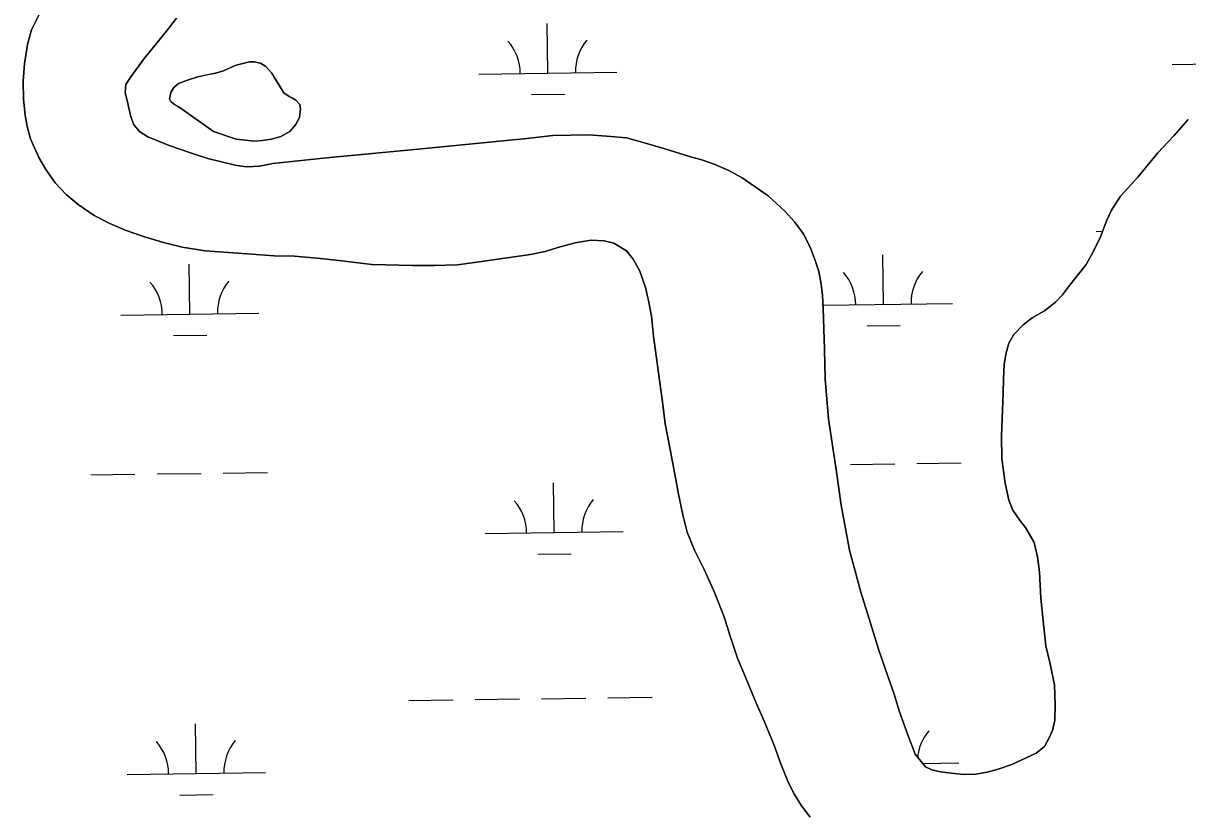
# Model space of a CAD drawing. Extents: x 3767014 to 3805179, y 361544 to 387384.
# Drawn here: x 3784574 to 3785416, y 369839 to 370409 of the extents above; entities that cross this region are included whole.
import ezdxf

# ---------------------------------------------------------------- set-up
doc = ezdxf.new("R2010")
doc.units = 0
for name, color, linetype in [('V-RIVR-EDGE', 7, 'Continuous'), ('V-TOPO-SHOR', 7, 'Continuous'), ('V-WETL-SWMP', 7, 'Continuous')]:
    doc.layers.add(name, color=color, linetype=linetype)

msp = doc.modelspace()

# ---------------------------------------------------------------- linework, layer by layer
at = {"layer": 'V-RIVR-EDGE'}
msp.add_spline([(3785266.865, 377529.211), (3785342.8, 377494.248), (3785391.258, 377467.439), (3785439.72, 377442.249), (3785475.246, 377418.707), (3785525.316, 377389.469), (3785575.383, 377359.422), (3785621.413, 377331.811), (3785722.351, 377269.288), (3785796.661, 377231.094), (3785852.385, 377199.415), (3785928.324, 377166.069), (3785964.678, 377149.804), (3786028.506, 377124.576), (3786060.018, 377113.175), (3786092.316, 377092.068), (3786117.34, 377073.405), (3786135.083, 377053.143), (3786154.458, 377039.347), (3786176.258, 377024.735), (3786206.946, 377006.867), (3786256.211, 376979.248), (3786328.098, 376942.677), (3786374.949, 376919.917), (3786491.265, 376862.208), (3786553.467, 376833.749), (3786619.713, 376805.279), (3786729.589, 376759.718), (3786796.656, 376736.099), (3786845.136, 376718.187), (3786867.767, 376712.469), (3787003.51, 376661.992), (3787089.16, 376631.048), (3787163.496, 376603.367), (3787230.559, 376578.13), (3787257.223, 376568.359), (3787300.044, 376551.27), (3787354.992, 376532.533), (3787409.127, 376512.181), (3787544.074, 376466.558), (3787612.756, 376442.126), (3787657.197, 376425.841), (3787730.724, 376398.162), (3787781.63, 376380.244), (3787834.96, 376361.511), (3787891.524, 376341.961), (3787940, 376322.432), (3787998.976, 376297.215), (3788050.697, 376281.721), (3788117.768, 376259.719), (3788176.757, 376240.164), (3788221.198, 376223.879), (3788259.981, 376209.226), (3788406.252, 376164.383), (3788541.215, 376125.23), (3788606.67, 376104.041), (3788679.39, 376077.173), (3788748.889, 376055.974), (3788871.693, 376005.528), (3788969.454, 375966.467), (3789047.013, 375933.926), (3789119.723, 375903.014), (3789155.253, 375881.09), (3789182.716, 375867.274), (3789214.225, 375854.256), (3789257.04, 375834.74), (3789281.286, 375828.21), (3789303.105, 375821.686), (3789328.955, 375809.491), (3789367.724, 375789.177), (3789414.577, 375767.225), (3789468.708, 375745.255), (3789509.105, 375728.981), (3789555.157, 375710.266), (3789585.849, 375694.015), (3789620.578, 375675.328), (3789681.97, 375646.062), (3789753.859, 375610.3), (3789792.633, 375591.603), (3789842.712, 375566.408), (3789897.64, 375539.584), (3789938.019, 375516.03), (3789968.727, 375506.25), (3790004.289, 375497.265), (3790030.972, 375494.773), (3790047.128, 375487.455), (3790077.007, 375469.589), (3790124.633, 375433.077), (3790192.442, 375382.768), (3790252.165, 375332.478), (3790290.91, 375302.459), (3790337.741, 375271.611), (3790406.357, 375220.491), (3790469.329, 375175.855), (3790570.248, 375106.054), (3790647.751, 375050.868), (3790691.367, 375028.115), (3790744.667, 374997.251), (3790806.838, 374955.852), (3790873.863, 374915.249), (3790932, 374877.903), (3791002.231, 374825.97), (3791052.265, 374782.175), (3791082.927, 374753.793), (3791131.331, 374705.149), (3791170.05, 374664.616), (3791192.631, 374638.681), (3791220.891, 374620.01), (3791288.67, 374557.569), (3791322.577, 374533.223), (3791362.944, 374504.817), (3791396.042, 374480.473), (3791434.785, 374449.645), (3791482.407, 374411.517), (3791534.052, 374365.291), (3791646.192, 374254.216), (3791707.514, 374196.644), (3791738.968, 374161.791), (3791773.65, 374123.694), (3791803.497, 374092.888), (3791829.321, 374070.18), (3791830.912, 374059.662), (3791837.316, 374032.958), (3791849.409, 374017.562), (3791884.123, 373992.405), (3791930.977, 373971.262), (3791954.393, 373955.838), (3791993.134, 373924.202), (3792026.979, 373874.785), (3792047.912, 373836.722), (3792063.186, 373799.482), (3792086.509, 373746.857), (3792112.249, 373690.181), (3792141.261, 373648.864), (3792158.993, 373624.558), (3792177.552, 373607.528), (3792214.702, 373586.409), (3792255.083, 373563.665), (3792301.119, 373538.48), (3792346.34, 373510.871), (3792382.671, 373485.71), (3792422.225, 373455.689), (3792479.537, 373411.875), (3792548.144, 373356.711), (3792619.168, 373298.307), (3792672.431, 373252.077), (3792709.534, 373212.357), (3792750.656, 373162.113), (3792839.385, 373068.08), (3792888.572, 373008.92), (3792945.027, 372945.699), (3792999.062, 372884.91), (3793053.898, 372820.884), (3793149.89, 372720.363), (3793208.761, 372653.092), (3793261.195, 372598.777), (3793315.232, 372538.796), (3793358.792, 372493.399), (3793409.592, 372432.618), (3793462.809, 372367.787), (3793498.283, 372323.219), (3793536.997, 372280.26), (3793578.124, 372232.443), (3793604.724, 372196.792), (3793668.438, 372125.466), (3793703.128, 372090.604), (3793760.41, 372034.66), (3793806.384, 371984.404), (3793839.438, 371942.268), (3793939.427, 371823.136), (3793981.333, 371763.186), (3794029.674, 371688.662), (3794050.609, 371651.408), (3794073.177, 371620.62), (3794178.796, 371488.535), (3794237.625, 371404.28), (3794268.243, 371358.106), (3794301.293, 371314.353), (3794332.724, 371269.794), (3794395.613, 371192), (3794429.476, 371149.862), (3794472.201, 371093.953), (3794523.788, 371024.274), (3794601.175, 370922.181), (3794640.679, 370871.942), (3794687.421, 370805.509), (3794733.389, 370752.828), (3794829.339, 370635.323), (3794895.463, 370557.521), (3794959.948, 370470.826), (3795013.158, 370403.569), (3795070.394, 370329.023), (3795159.854, 370203.448), (3795225.98, 370126.454), (3795296.13, 370041.363), (3795379.18, 369940.065), (3795459.001, 369841.201), (3795508.163, 369772.337), (3795554.103, 369708.333), (3795661.315, 369566.538), (3795715.338, 369500.897), (3795762.105, 369444.169), (3795798.366, 369390.703), (3795915.247, 369234.327), (3795963.601, 369165.465), (3796028.082, 369077.153), (3796043.387, 369052.853), (3796054.672, 369037.459), (3796077.242, 369007.48), (3796148.213, 368927.239), (3796183.677, 368878.627), (3796226.382, 368814.631), (3796275.531, 368740.105), (3796314.222, 368688.25), (3796353.714, 368633.158), (3796401.268, 368567.533), (3796456.873, 368487.33), (3796513.292, 368409.551), (3796545.533, 368365.8), (3796626.113, 368246.716), (3796670.449, 368188.377), (3796704.298, 368140.578), (3796751.041, 368074.145), (3796787.308, 368023.105), (3796838.907, 367958.278), (3796844.528, 367942.09), (3796845.295, 367925.104), (3796846.094, 367921.059), (3796852.559, 367919.425), (3796863.071, 367918.59), (3796875.166, 367904.003), (3796903.398, 367874.01), (3796931.629, 367844.017), (3796952.579, 367812.424), (3796982.392, 367767.87), (3797007.371, 367730.606), (3797037.194, 367690.095), (3797062.185, 367657.684), (3797075.869, 367631.77), (3797095.223, 367609.078), (3797126.665, 367569.372), (3797156.484, 367527.244), (3797212.099, 367451.085), (3797254.808, 367388.706), (3797302.183, 367327.228)], degree=3, dxfattribs=at)
at = {"layer": 'V-TOPO-SHOR'}
for points in [[(3785029.771, 370183.048), (3785028.239, 370197.505), (3785026.322, 370207.642), (3785023.909, 370218.063), (3785019.893, 370230.011), (3785015.173, 370238.709), (3785010.126, 370244.754), (3785000.982, 370250.21), (3784994.179, 370252), (3784984.67, 370252.354), (3784972.963, 370250.497), (3784960.606, 370247.157), (3784951.373, 370244.283), (3784940.656, 370241.963), (3784918.693, 370238.971), (3784901.808, 370236.595), (3784887.953, 370234.49), (3784871.114, 370234.172), (3784855.25, 370234.074), (3784825.849, 370234.817), (3784804.237, 370237.418), (3784788.815, 370239.192), (3784769.873, 370240.779), (3784755.273, 370241.105), (3784742.127, 370241.957), (3784722.208, 370243.423), (3784705.23, 370244.767), (3784688.613, 370247.49), (3784675.211, 370250.784), (3784660.709, 370255.027), (3784648.06, 370259.514), (3784636.284, 370264.415), (3784625.074, 370270.211), (3784613.318, 370278.245), (3784604.815, 370285.479), (3784596.672, 370293.896), (3784590.069, 370303.528), (3784584.955, 370312.316), (3784578.942, 370325.779), (3784576.466, 370334.827), (3784574.992, 370342.921), (3784573.827, 370354.449), (3784573.698, 370367.571), (3784574.564, 370380.127), (3784576.765, 370394.09), (3784579.735, 370404.644), (3784593.534, 370432.898)], [(3784684.523, 370413.264), (3784679.12, 370405.981), (3784670.191, 370394.692), (3784661.25, 370383.992), (3784651.491, 370370.725), (3784647.804, 370365.246), (3784647.364, 370359.26), (3784649.324, 370351.279), (3784651.423, 370341.635), (3784653.621, 370336.007), (3784657.856, 370331.018), (3784663.824, 370327.346), (3784679.264, 370320.872), (3784696.154, 370315.119), (3784707.209, 370311.671), (3784726.919, 370306.77), (3784735.176, 370305.504), (3784744.562, 370306.129), (3784754.313, 370307.935), (3784795.537, 370312.285), (3784859.541, 370318.273), (3784938.194, 370325.994), (3784956.844, 370328.315), (3784969.871, 370328.343), (3784982.888, 370328.665), (3784998.981, 370327.397), (3785010.27, 370326.404), (3785025.748, 370322.279), (3785037.889, 370318.564), (3785048.053, 370315.388), (3785056.444, 370312.754), (3785064.824, 370310.511), (3785073.618, 370307.398), (3785084.307, 370302.963), (3785094.037, 370297.619), (3785112.772, 370284.565), (3785124.7, 370273.5), (3785131.847, 370265.646), (3785138.028, 370257.276), (3785143.072, 370247.411), (3785146.742, 370237.609), (3785149.382, 370229.839), (3785151.078, 370220.674), (3785152.065, 370212.472), (3785152.589, 370203.082), (3785153.15, 370188.305), (3785153.419, 370173.525), (3785154.045, 370152.09), (3785156.53, 370122.865), (3785161.936, 370086.368), (3785165.61, 370060.506), (3785171.603, 370028.135), (3785179.897, 369997.587), (3785186.717, 369975.229), (3785192.671, 369956.277), (3785197.633, 369941.708), (3785203.855, 369923.841), (3785207.58, 369911.788), (3785214.003, 369893.631), (3785219.031, 369880.436), (3785226.602, 369871.22), (3785231.165, 369868.981), (3785237.563, 369867.67), (3785245.229, 369866.587), (3785254.264, 369865.536), (3785263.071, 369865.95)], [(3784727.635, 370325.568), (3784711.466, 370331.008), (3784702.201, 370337.51), (3784696.358, 370341.621), (3784691.218, 370345.452), (3784685.68, 370349.178), (3784683.171, 370350.599), (3784681.054, 370352.229), (3784680.447, 370352.708), (3784679.505, 370354.765), (3784680.382, 370359.34), (3784682.569, 370362.957), (3784685.961, 370365.91), (3784692.631, 370368.351), (3784699.998, 370370.612), (3784706.396, 370372.056), (3784712.697, 370373.399), (3784718.694, 370375.032), (3784727.113, 370378.802), (3784729.569, 370379.558), (3784737.339, 370381.53), (3784740.898, 370381.618), (3784745.379, 370380.541), (3784749.295, 370378.263), (3784753.475, 370373.317), (3784755.955, 370369.123), (3784759.252, 370363.86), (3784762.138, 370359.18), (3784766.064, 370356.505), (3784768.571, 370355.283), (3784770.983, 370353.757), (3784773.73, 370350.757), (3784774.408, 370347.31), (3784773.568, 370341.252), (3784770.633, 370335.835), (3784766.492, 370331.18), (3784760.049, 370327.557), (3784753.268, 370325.607), (3784746.565, 370324.55), (3784741.13, 370324.219), (3784738.75, 370324.358), (3784727.635, 370325.568)], [(3785312.727, 369885.785), (3785316.194, 369892.14), (3785318.512, 369897.389), (3785320.185, 369904.971), (3785320.4, 369916.14), (3785319.944, 369930.626), (3785316.509, 369946.799), (3785313.763, 369958.876), (3785311.748, 369976.945), (3785309.974, 369993.258), (3785309.018, 370012.138), (3785307.572, 370023.169), (3785305.161, 370033.493), (3785298.915, 370044.503), (3785295.075, 370049.305), (3785289.789, 370057.108), (3785286.868, 370064.285), (3785284.315, 370076.464), (3785281.824, 370094.032), (3785281.705, 370110.776), (3785282.32, 370129.499), (3785282.697, 370142.045), (3785283.037, 370152.043), (3785283.465, 370162.437), (3785284.65, 370170.006), (3785287.004, 370177.801), (3785290.565, 370184.256), (3785297.35, 370191.084), (3785303.687, 370196.333), (3785312.669, 370201.355), (3785320.644, 370207.624), (3785325.707, 370212.842), (3785330.929, 370219.533), (3785342.99, 370234.815), (3785347.772, 370243.456), (3785353.17, 370254.853), (3785357.871, 370266.819), (3785361.217, 370274.053), (3785367.82, 370284.303), (3785380.313, 370298.029), (3785394.862, 370315.627), (3785406.314, 370327.858), (3785416.597, 370339.767)], [(3785143.171, 369834.724), (3785136.795, 369842.99), (3785131.7, 369851.09), (3785127.165, 369860.185), (3785121.845, 369873.374), (3785116.794, 369887.452), (3785110.122, 369903.838), (3785103.796, 369918.08), (3785096.398, 369936.016), (3785090.576, 369949.781), (3785084.968, 369966.587), (3785080.821, 369979.804), (3785073.405, 369998.523), (3785066.465, 370013.924), (3785059.358, 370027.951), (3785054.234, 370041.144), (3785051.086, 370053.602), (3785047.875, 370068.608), (3785045.172, 370082.938), (3785041.79, 370100.876), (3785038.297, 370119.398), (3785036.33, 370135.512), (3785033.031, 370158.054), (3785029.771, 370183.048)], [(3785263.071, 369865.95), (3785271.263, 369867.328), (3785279.143, 369869.481), (3785289.05, 369872.86), (3785306.576, 369881.029), (3785312.727, 369885.785)]]:
    msp.add_lwpolyline(points, dxfattribs=at)
at = {"layer": 'V-WETL-SWMP'}
for p, q in [((3784953.307, 370373.382), (3784952.807, 370409.379)), ((3785405.171, 370379.659), (3785452.006, 370380.31)), ((3784903.311, 370372.688), (3785003.302, 370374.077)), ((3784941.522, 370357.786), (3784965.52, 370358.119)), ((3785350, 370258.81), (3785354.751, 370258.876)), ((3784694.268, 370198.954), (3784693.768, 370234.951)), ((3785196.128, 370205.926), (3785195.628, 370241.922)), ((3785152.465, 370205.319), (3785246.123, 370206.62)), ((3784644.273, 370198.26), (3784744.264, 370199.649)), ((3784682.484, 370183.358), (3784706.482, 370183.692)), ((3785184.343, 370190.33), (3785208.341, 370190.663)), ((3785220.321, 370090.819), (3785252.318, 370091.263)), ((3784622.471, 370082.514), (3784654.468, 370082.958)), ((3784670.466, 370083.181), (3784702.463, 370083.625)), ((3784718.462, 370083.847), (3784750.458, 370084.292)), ((3785172.326, 370090.152), (3785204.323, 370090.597)), ((3784957.927, 370040.739), (3784957.427, 370076.736)), ((3784907.932, 370040.045), (3785007.923, 370041.434)), ((3784946.143, 370025.143), (3784970.141, 370025.477)), ((3784852.761, 369919.196), (3784884.758, 369919.64)), ((3784900.757, 369919.863), (3784932.754, 369920.307)), ((3784948.752, 369920.529), (3784980.749, 369920.974)), ((3784996.748, 369921.196), (3785028.744, 369921.641)), ((3784698.889, 369866.312), (3784698.389, 369902.308)), ((3785224.635, 369873.615), (3785250.744, 369873.977)), ((3784648.894, 369865.617), (3784748.884, 369867.006)), ((3784687.105, 369850.715), (3784711.102, 369851.049))]:
    msp.add_line(p, q, dxfattribs=at)
for points in [[(3784593.534, 370432.898), (3784579.736, 370404.644), (3784576.765, 370394.09), (3784574.563, 370380.128), (3784573.698, 370367.57), (3784573.826, 370354.449), (3784574.992, 370342.921), (3784576.466, 370334.828), (3784578.942, 370325.78), (3784584.955, 370312.315), (3784590.069, 370303.528), (3784596.673, 370293.897), (3784604.814, 370285.479), (3784613.318, 370278.246), (3784625.074, 370270.211), (3784636.284, 370264.415), (3784648.061, 370259.515), (3784660.708, 370255.028), (3784675.21, 370250.783), (3784688.612, 370247.49), (3784705.231, 370244.767), (3784722.209, 370243.423), (3784742.127, 370241.956), (3784755.273, 370241.105), (3784769.874, 370240.78), (3784788.816, 370239.191), (3784804.237, 370237.418), (3784825.849, 370234.817), (3784855.25, 370234.074), (3784871.114, 370234.172), (3784887.952, 370234.49), (3784901.808, 370236.595), (3784918.693, 370238.971), (3784940.657, 370241.962), (3784951.373, 370244.283), (3784960.606, 370247.156), (3784972.963, 370250.497), (3784984.67, 370252.354), (3784994.179, 370252.001), (3785000.981, 370250.21), (3785010.127, 370244.755), (3785015.173, 370238.709), (3785019.893, 370230.011), (3785023.91, 370218.063), (3785026.322, 370207.643), (3785028.238, 370197.504), (3785029.77, 370183.047), (3785033.032, 370158.054), (3785036.331, 370135.511), (3785038.296, 370119.399), (3785041.79, 370100.876), (3785045.171, 370082.938), (3785047.875, 370068.607), (3785051.086, 370053.603), (3785054.234, 370041.145), (3785059.359, 370027.951), (3785066.464, 370013.925), (3785073.406, 369998.523), (3785080.822, 369979.804), (3785084.969, 369966.586), (3785090.575, 369949.78)], [(3785192.671, 369956.277), (3785186.718, 369975.229), (3785179.898, 369997.587), (3785171.602, 370028.136), (3785165.611, 370060.505), (3785161.936, 370086.369), (3785156.53, 370122.866), (3785154.045, 370152.09), (3785153.418, 370173.524), (3785153.151, 370188.306), (3785152.59, 370203.082), (3785152.064, 370212.471), (3785151.078, 370220.674), (3785149.383, 370229.839), (3785146.742, 370237.609), (3785143.072, 370247.411), (3785138.029, 370257.276), (3785131.848, 370265.645), (3785124.7, 370273.499), (3785112.772, 370284.566), (3785094.036, 370297.619), (3785084.306, 370302.962), (3785073.618, 370307.399), (3785064.825, 370310.512), (3785056.444, 370312.754), (3785048.054, 370315.387), (3785037.888, 370318.564), (3785025.749, 370322.279), (3785010.27, 370326.403), (3784998.982, 370327.397), (3784982.888, 370328.665), (3784969.87, 370328.343), (3784956.844, 370328.315), (3784938.194, 370325.994), (3784859.541, 370318.273), (3784795.537, 370312.285), (3784754.313, 370307.936), (3784744.563, 370306.129), (3784735.176, 370305.505), (3784726.918, 370306.77), (3784707.208, 370311.67), (3784696.153, 370315.119), (3784679.263, 370320.872), (3784663.824, 370327.347), (3784657.857, 370331.019), (3784653.62, 370336.008), (3784651.424, 370341.634), (3784649.325, 370351.279), (3784647.365, 370359.261), (3784647.805, 370365.247), (3784651.49, 370370.725), (3784661.25, 370383.992), (3784670.192, 370394.693), (3784679.12, 370405.981), (3784684.523, 370413.264)], [(3785416.597, 370339.768), (3785406.313, 370327.858), (3785394.862, 370315.627), (3785380.312, 370298.029), (3785367.82, 370284.303), (3785361.218, 370274.052), (3785357.87, 370266.819), (3785353.171, 370254.852), (3785347.772, 370243.455), (3785342.99, 370234.816), (3785330.929, 370219.533), (3785325.707, 370212.842), (3785320.645, 370207.624), (3785312.67, 370201.355), (3785303.686, 370196.334), (3785297.351, 370191.084), (3785290.566, 370184.256), (3785287.004, 370177.802), (3785284.65, 370170.007), (3785283.465, 370162.436), (3785283.036, 370152.043), (3785282.696, 370142.045), (3785282.32, 370129.499), (3785281.705, 370110.777), (3785281.825, 370094.031), (3785284.315, 370076.463), (3785286.869, 370064.284), (3785289.788, 370057.108), (3785295.074, 370049.305), (3785298.915, 370044.503), (3785305.161, 370033.492), (3785307.571, 370023.169), (3785309.018, 370012.138), (3785309.974, 369993.258), (3785311.748, 369976.946), (3785313.762, 369958.876), (3785316.509, 369946.799), (3785319.944, 369930.625), (3785320.4, 369916.141), (3785320.186, 369904.97), (3785318.512, 369897.388), (3785316.193, 369892.139), (3785312.727, 369885.785), (3785306.576, 369881.03), (3785289.05, 369872.86), (3785279.143, 369869.481), (3785271.263, 369867.328), (3785263.07, 369865.95), (3785254.265, 369865.537), (3785245.229, 369866.587), (3785237.562, 369867.671), (3785231.164, 369868.982), (3785226.603, 369871.22), (3785219.03, 369880.435), (3785214.003, 369893.631), (3785207.58, 369911.788), (3785203.854, 369923.841), (3785197.634, 369941.708), (3785192.671, 369956.277)], [(3785090.575, 369949.78), (3785096.399, 369936.016), (3785103.796, 369918.08), (3785110.122, 369903.838), (3785116.795, 369887.451), (3785121.844, 369873.374), (3785127.165, 369860.185), (3785131.699, 369851.09), (3785136.796, 369842.989), (3785143.171, 369834.724)]]:
    msp.add_lwpolyline(points, dxfattribs=at)
msp.add_lwpolyline([(3784738.75, 370324.358), (3784741.129, 370324.219), (3784746.565, 370324.551), (3784753.269, 370325.607), (3784760.05, 370327.556), (3784766.493, 370331.18), (3784770.634, 370335.835), (3784773.568, 370341.252), (3784774.408, 370347.31), (3784773.729, 370350.757), (3784770.983, 370353.758), (3784768.57, 370355.282), (3784766.065, 370356.506), (3784762.139, 370359.181), (3784755.955, 370369.123), (3784753.476, 370373.318), (3784749.296, 370378.263), (3784745.38, 370380.541), (3784740.899, 370381.618), (3784737.339, 370381.53), (3784729.568, 370379.557), (3784727.113, 370378.803), (3784718.694, 370375.032), (3784712.697, 370373.4), (3784699.998, 370370.612), (3784692.631, 370368.351), (3784685.961, 370365.91), (3784682.569, 370362.956), (3784680.382, 370359.339), (3784679.506, 370354.765), (3784680.447, 370352.709), (3784683.172, 370350.599), (3784685.681, 370349.177), (3784691.217, 370345.453), (3784696.359, 370341.621), (3784711.467, 370331.008), (3784727.635, 370325.568)], close=True, dxfattribs=at)
for centre, start, end in [((3784898.062, 370373.09), 0.024037, 41.567696), ((3785008.538, 370374.624), 140.024034, 181.567693), ((3785140.884, 370205.633), 0.024037, 41.567696), ((3785251.359, 370207.168), 140.024034, 181.567693), ((3784639.024, 370198.662), 0.024037, 41.567696), ((3784749.499, 370200.197), 140.024034, 181.567693), ((3784902.683, 370040.447), 0.024037, 41.567696), ((3785013.158, 370041.981), 140.024034, 181.567693), ((3785255.98, 369874.525), 140.024034, 174.119059), ((3784643.645, 369866.019), 0.024037, 41.567696), ((3784754.12, 369867.554), 140.024034, 181.567693)]:
    msp.add_arc(centre, 35.246, start, end, dxfattribs=at)

doc.saveas('drawing.dxf')
